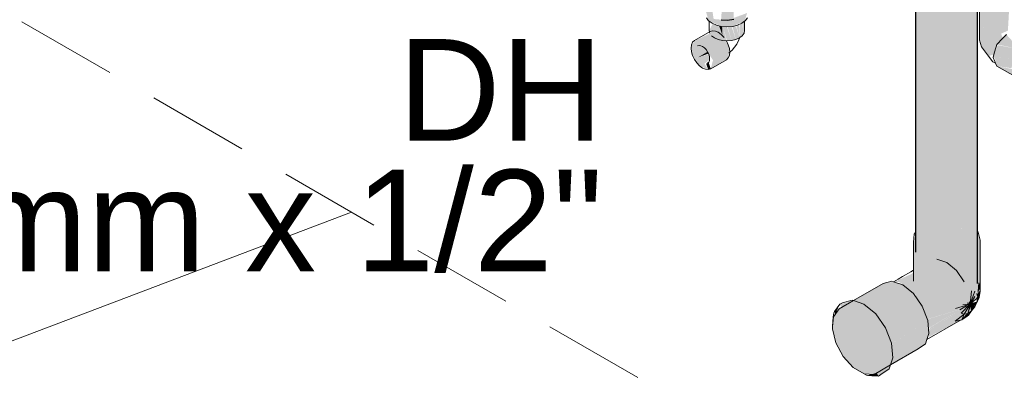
# Model space of a CAD drawing. Header units: millimetres. Extents: x 567 to 934, y -1 to 364.
# Tile 395 of 656: x 755.457 to 757.395, y 11.252 to 11.958. Entities that reach past the tile are written whole.
import ezdxf

# ---------------------------------------------------------------- set-up
doc = ezdxf.new("R2010")
doc.units = ezdxf.units.MM
doc.header["$MEASUREMENT"] = 0
doc.linetypes.add('JIS_02_2.0', pattern=[0.3, 0.2, -0.1])
doc.linetypes.add('NULL', pattern=[0])
for name, color, linetype, lineweight in [('AF-Condutos', 140, 'Continuous', 25), ('AF-Curva de transposição', 152, 'Continuous', 18), ('AF-Peça de utilização', 152, 'Continuous', 18), ('DI-Área do detalhe', 10, 'JIS_02_2.0', 0), ('Textos', 7, 'Continuous', 9)]:
    doc.layers.add(name, color=color, linetype=linetype, lineweight=lineweight)
doc.layers.add('ARQ FINA', color=8, linetype='Continuous')
doc.styles.add('Arial', font='arial.ttf')

msp = doc.modelspace()

# ---------------------------------------------------------------- hatches: boundary and pattern name
at = {"layer": 'AF-Condutos', "linetype": 'Continuous'}
for points in [[(757.3399, 11.5429), (757.3399, 11.5527), (757.3345, 12.045), (757.3294, 12.7724), (757.3096, 12.763), (757.3096, 12.045), (757.3092, 12.7629), (757.286, 12.7589), (757.285, 12.8295), (757.2729, 12.1411), (757.2602, 12.7595), (757.2642, 12.045), (757.26, 12.7596), (757.262, 12.045), (757.2599, 12.7596), (757.2608, 12.045), (757.2598, 12.7596), (757.2588, 12.7599), (757.2523, 12.045), (757.2581, 11.9802), (757.2598, 11.997), (757.2616, 11.4966), (757.2818, 11.4913), (757.3008, 11.4643), (757.2983, 11.4889), (757.3103, 11.4581), (757.3119, 11.5677), (757.3243, 11.431), (757.3265, 11.4279), (757.3267, 11.5546), (757.327, 11.4272), (757.3293, 11.4094), (757.3409, 11.4348), (757.341, 11.5419), (757.3409, 11.9802), (757.3409, 12.7835), (757.3406, 12.7831), (757.3403, 12.045), (757.3405, 12.7829), (757.3403, 12.7827), (757.3345, 12.045)], [(757.2208, 11.5002), (757.2573, 11.4881), (757.2616, 11.4966), (757.2599, 11.9802), (757.2583, 11.9802), (757.2523, 12.045), (757.2588, 12.7599), (757.2481, 12.045), (757.2389, 12.7655), (757.2435, 12.045), (757.2386, 12.7657), (757.2377, 12.766), (757.2307, 12.045), (757.2247, 12.7732), (757.2206, 12.7762), (757.2206, 11.5659)], [(757.3412, 11.5418), (757.3414, 11.9802), (757.3409, 11.4348), (757.3422, 11.4386), (757.3422, 12.7853), (757.341, 12.7836), (757.3409, 12.045), (757.341, 11.5487)], [(756.8499, 12.127), (756.8378, 11.9576), (756.8503, 11.9564), (756.8503, 12.1271)], [(756.8622, 12.1284), (756.8503, 11.9564), (756.8626, 11.9583), (756.8626, 12.1285)], [(756.8621, 12.128), (756.8503, 12.1271), (756.8503, 11.9564)], [(757.3243, 11.431), (757.3119, 11.5677), (757.3106, 11.4701)], [(757.3267, 11.5546), (757.3265, 11.4279), (757.327, 11.4272)]]:
    msp.add_hatch(color=151, dxfattribs=at).paths.add_polyline_path(points)
at = {"layer": 'AF-Curva de transposição', "linetype": 'Continuous'}
for points in [[(757.1573, 11.9956), (757.1964, 11.9816), (757.2135, 11.9802), (757.3455, 11.9802), (757.3559, 12.0122), (757.3559, 11.936), (757.3462, 11.917), (757.3502, 11.9039), (757.364, 11.8859), (757.3749, 11.8895), (757.38, 11.9064), (757.3924, 11.9212), (757.3889, 11.9301), (757.4023, 11.936), (757.4064, 12.0081), (757.3888, 12.0309), (757.3626, 12.0436), (757.3422, 12.0448), (757.3422, 11.9936), (757.2206, 11.9929), (757.2206, 12.0394), (757.205, 12.0338), (757.2078, 12.0448), (757.1802, 12.0506), (757.1995, 12.0562), (757.1825, 12.0542), (757.1546, 12.0789), (757.1395, 12.0719), (757.1261, 12.0559), (757.1189, 12.0363), (757.12, 12.0245), (757.1301, 12.0117)], [(757.3469, 11.9984), (757.3559, 11.936), (757.3559, 12.0122)], [(757.3467, 11.98), (757.3462, 11.917), (757.3559, 11.936), (757.3496, 11.9795)], [(757.3995, 11.9281), (757.3807, 11.9089), (757.4256, 11.8993)], [(757.3732, 11.8831), (757.4138, 11.8814), (757.4256, 11.8993), (757.3823, 11.9075)], [(757.3807, 11.8662), (757.4094, 11.8621), (757.4138, 11.8814), (757.3763, 11.8829)], [(757.4165, 11.8455), (757.4101, 11.8606), (757.3807, 11.8662)]]:
    msp.add_hatch(color=161, dxfattribs=at).paths.add_polyline_path(points)
at = {"layer": 'AF-Peça de utilização', "linetype": 'Continuous'}
for points in [[(756.8182, 11.9897), (756.8077, 11.9744), (756.8133, 11.9556), (756.8386, 11.9444), (756.8601, 11.9444), (756.8841, 11.9547), (756.889, 11.9707), (756.8503, 11.9564), (756.8232, 11.9589)], [(756.8146, 11.9365), (756.8248, 11.9219), (756.8482, 11.9161), (756.8415, 11.9442), (756.8403, 11.9276), (756.8339, 11.9448), (756.8214, 11.95)], [(756.8403, 11.9276), (756.8403, 11.944), (756.8337, 11.9456)], [(756.8493, 11.9436), (756.8415, 11.9442), (756.8493, 11.916), (756.8584, 11.9167)], [(756.8584, 11.9443), (756.8505, 11.9437), (756.8584, 11.9167), (756.8667, 11.9187)], [(756.8667, 11.9449), (756.8601, 11.9444), (756.8667, 11.9187)], [(756.8667, 11.946), (756.8667, 11.9187), (756.8739, 11.9219)], [(756.8739, 11.9477), (756.8678, 11.9462), (756.8739, 11.9219)], [(756.8795, 11.926), (756.8749, 11.9489), (756.8739, 11.9219)], [(756.8795, 11.9509), (756.8749, 11.9489), (756.8795, 11.926)], [(756.8829, 11.9538), (756.8802, 11.9517), (756.8795, 11.926), (756.8829, 11.9309)], [(756.8112, 11.8944), (756.8219, 11.8778), (756.8174, 11.861), (756.852, 11.8822), (756.8543, 11.9007), (756.8437, 11.9228), (756.8265, 11.9353), (756.79, 11.918), (756.7795, 11.9082), (756.7817, 11.887), (756.7955, 11.8668), (756.8127, 11.8595), (756.805, 11.8711), (756.8151, 11.8786), (756.8134, 11.8898), (756.7915, 11.883)], [(756.7915, 11.883), (756.8129, 11.8909), (756.8112, 11.8944)], [(756.8134, 11.8735), (756.8083, 11.8708), (756.8127, 11.8595), (756.8174, 11.861)], [(757.3478, 11.4264), (757.3478, 11.524), (757.3435, 11.5397), (757.2818, 11.526), (757.2206, 11.5355), (757.2164, 11.52), (757.2164, 11.4742), (757.2183, 11.4362), (757.2206, 11.4669), (757.2206, 11.4289), (757.2258, 11.4122), (757.2456, 11.3983), (757.2714, 11.3919), (757.2986, 11.3928), (757.303, 11.4072), (757.3267, 11.3987), (757.3407, 11.4342), (757.3413, 11.4212)], [(757.3094, 11.3665), (757.3218, 11.3753), (757.3283, 11.3935), (757.3001, 11.4326), (757.3165, 11.4421), (757.3008, 11.4643), (757.2818, 11.48), (757.2627, 11.4863), (757.2206, 11.464), (757.2125, 11.4573), (757.1782, 11.4416), (757.1885, 11.4414), (757.2192, 11.4181), (757.2436, 11.3685), (757.321, 11.3913), (757.2463, 11.3462), (757.2474, 11.3337)], [(757.0648, 11.3221), (757.078, 11.2951), (757.0977, 11.2735), (757.1194, 11.2611), (757.1391, 11.2598), (757.2257, 11.3098), (757.2402, 11.32), (757.2468, 11.3399), (757.2446, 11.366), (757.1734, 11.3201), (757.1721, 11.3241), (757.2446, 11.366), (757.163, 11.3475), (757.1614, 11.3516), (757.2338, 11.3938), (757.2163, 11.4186), (757.1952, 11.436), (757.1773, 11.4419), (757.1565, 11.4384), (757.0699, 11.3884), (757.0591, 11.3731), (757.0572, 11.3535)], [(757.3407, 11.409), (757.3407, 11.4342), (757.3292, 11.4037)], [(757.345, 11.4399), (757.3437, 11.4226), (757.3474, 11.4284)], [(757.325, 11.3765), (757.3305, 11.3846), (757.3283, 11.3935), (757.3407, 11.4087), (757.3369, 11.4233), (757.3305, 11.4239), (757.3273, 11.405), (757.3075, 11.3866), (757.3105, 11.3805), (757.2983, 11.3643), (757.312, 11.3684)], [(757.0625, 11.3778), (757.0713, 11.3977), (757.0612, 11.3834)], [(757.1758, 11.2923), (757.1733, 11.321), (757.1614, 11.3516), (757.1422, 11.3789), (757.1189, 11.398), (757.0983, 11.4048), (757.0713, 11.3977), (757.1137, 11.329), (757.1473, 11.2562), (757.1684, 11.2704), (757.1758, 11.2923), (757.1706, 11.2893)], [(757.3413, 11.4021), (757.3285, 11.399), (757.3305, 11.3846)], [(757.1642, 11.3477), (757.2446, 11.366), (757.2338, 11.3938), (757.1613, 11.352)], [(757.3097, 11.3879), (757.2444, 11.3684), (757.2459, 11.3506)], [(757.2498, 11.3525), (757.2463, 11.3463), (757.321, 11.3913), (757.3097, 11.3879)], [(757.1736, 11.3203), (757.2446, 11.366), (757.173, 11.3247)], [(757.3092, 11.3664), (757.2435, 11.33), (757.2429, 11.3281)], [(757.1256, 11.2576), (757.1473, 11.2562), (757.1443, 11.2628)]]:
    msp.add_hatch(color=161, dxfattribs=at).paths.add_polyline_path(points)

# ---------------------------------------------------------------- linework, layer by layer
at = {"layer": 'AF-Condutos'}
for p, q in [((757.2206, 11.9802), (757.2206, 11.5659)), ((757.3422, 11.5443), (757.3422, 11.9802)), ((756.8378, 11.9576), (756.8503, 11.9564)), ((756.8503, 11.9564), (756.8626, 11.9583)), ((757.2206, 11.5659), (757.2206, 11.539)), ((757.2206, 11.539), (757.2206, 11.5303)), ((757.3422, 11.5408), (757.3422, 11.5443)), ((757.3422, 11.4386), (757.3422, 11.5408)), ((757.2206, 11.5303), (757.2206, 11.5003))]:
    msp.add_line(p, q, dxfattribs=at)
at = {"layer": 'AF-Curva de transposição'}
for p, q in [((757.3467, 11.98), (757.3462, 11.917)), ((757.3916, 11.9204), (757.3807, 11.9089)), ((757.3992, 11.9284), (757.3916, 11.9204)), ((757.3462, 11.917), (757.3502, 11.9039)), ((757.3502, 11.9039), (757.364, 11.8859)), ((757.3792, 11.9039), (757.3755, 11.8915)), ((757.3807, 11.9089), (757.3792, 11.9039)), ((757.364, 11.8859), (757.3725, 11.8748)), ((757.3755, 11.8915), (757.373, 11.8831)), ((757.373, 11.8831), (757.3764, 11.8756)), ((757.3725, 11.8748), (757.3781, 11.8719)), ((757.3764, 11.8756), (757.3771, 11.8741)), ((757.3771, 11.8741), (757.3781, 11.8719)), ((757.3781, 11.8719), (757.3807, 11.8662)), ((757.3807, 11.8662), (757.4165, 11.8455))]:
    msp.add_line(p, q, dxfattribs=at)
at = {"layer": 'AF-Peça de utilização'}
for p, q in [((756.8091, 11.9614), (756.8133, 11.9556)), ((756.8854, 11.9556), (756.8896, 11.9614)), ((756.8133, 11.9556), (756.8146, 11.9547)), ((756.8146, 11.9547), (756.8199, 11.9506)), ((756.8146, 11.9547), (756.8146, 11.9365)), ((756.8199, 11.9506), (756.8285, 11.9468)), ((756.8285, 11.9468), (756.8386, 11.9444)), ((756.8386, 11.9444), (756.8493, 11.9436)), ((756.8493, 11.9436), (756.8601, 11.9444)), ((756.8601, 11.9444), (756.8702, 11.9468)), ((756.8702, 11.9468), (756.8788, 11.9506)), ((756.8788, 11.9506), (756.8841, 11.9547)), ((756.8841, 11.9547), (756.8854, 11.9556)), ((756.8841, 11.9361), (756.8841, 11.9547)), ((756.8117, 11.9317), (756.7853, 11.9165)), ((756.8141, 11.9331), (756.8117, 11.9317)), ((756.8146, 11.9334), (756.8141, 11.9331)), ((756.8146, 11.9365), (756.8146, 11.9361)), ((756.8146, 11.9361), (756.815, 11.934)), ((756.8151, 11.9337), (756.8146, 11.9334)), ((756.815, 11.934), (756.8151, 11.9337)), ((756.8151, 11.9337), (756.8157, 11.9309)), ((756.821, 11.9359), (756.8163, 11.9344)), ((756.8192, 11.926), (756.8248, 11.9219)), ((756.8265, 11.9353), (756.821, 11.9359)), ((756.8248, 11.9219), (756.832, 11.9187)), ((756.8323, 11.9328), (756.8265, 11.9353)), ((756.832, 11.9187), (756.8403, 11.9167)), ((756.8382, 11.9285), (756.8323, 11.9328)), ((756.8437, 11.9228), (756.8382, 11.9285)), ((756.8584, 11.9167), (756.8667, 11.9187)), ((756.8667, 11.9187), (756.8739, 11.9219)), ((756.8685, 11.9097), (756.8726, 11.9181)), ((756.8726, 11.9181), (756.8747, 11.9224)), ((756.8739, 11.9219), (756.8747, 11.9224)), ((756.8747, 11.9224), (756.8795, 11.926)), ((756.8795, 11.926), (756.8829, 11.9309)), ((756.8829, 11.9309), (756.8841, 11.9361)), ((756.7795, 11.9082), (756.7787, 11.9018)), ((756.7787, 11.9018), (756.7795, 11.8946)), ((756.7817, 11.9132), (756.7795, 11.9082)), ((756.7853, 11.9165), (756.7817, 11.9132)), ((756.7915, 11.9058), (756.7944, 11.9067)), ((756.7944, 11.9067), (756.7978, 11.9064)), ((756.7978, 11.9064), (756.8014, 11.9048)), ((756.8014, 11.9048), (756.805, 11.9022)), ((756.805, 11.9022), (756.8083, 11.8987)), ((756.8083, 11.8987), (756.8112, 11.8944)), ((756.8403, 11.9167), (756.8482, 11.9161)), ((756.8482, 11.9161), (756.8493, 11.916)), ((756.8484, 11.9159), (756.8482, 11.9161)), ((756.852, 11.9084), (756.8484, 11.9159)), ((756.8493, 11.916), (756.8584, 11.9167)), ((756.8543, 11.9007), (756.852, 11.9084)), ((756.855, 11.8935), (756.8543, 11.9007)), ((756.8595, 11.8978), (756.8685, 11.9097)), ((756.7795, 11.8946), (756.7817, 11.887)), ((756.7817, 11.887), (756.7853, 11.8795)), ((756.7853, 11.8795), (756.79, 11.8726)), ((756.8112, 11.8944), (756.8134, 11.8898)), ((756.8134, 11.8898), (756.8148, 11.8851)), ((756.8148, 11.8851), (756.8153, 11.8807)), ((756.8153, 11.8807), (756.8148, 11.8768)), ((756.8484, 11.8788), (756.852, 11.8822)), ((756.852, 11.8822), (756.8543, 11.8872)), ((756.8529, 11.8914), (756.855, 11.8935)), ((756.8543, 11.8872), (756.855, 11.8935)), ((756.855, 11.8935), (756.8595, 11.8978)), ((756.79, 11.8726), (756.7955, 11.8668)), ((756.7955, 11.8668), (756.8014, 11.8625)), ((756.8014, 11.8625), (756.8072, 11.86)), ((756.8072, 11.86), (756.8127, 11.8595)), ((756.8134, 11.8737), (756.8112, 11.8717)), ((756.8127, 11.8595), (756.8174, 11.861)), ((756.8148, 11.8768), (756.8134, 11.8737)), ((756.8174, 11.861), (756.8484, 11.8788)), ((757.2179, 11.5359), (757.2164, 11.52)), ((757.2206, 11.539), (757.2179, 11.5359)), ((757.3435, 11.5397), (757.3422, 11.5408)), ((757.3478, 11.524), (757.3435, 11.5397)), ((757.2164, 11.52), (757.2164, 11.5017)), ((757.3478, 11.4926), (757.3478, 11.524)), ((757.2164, 11.5017), (757.2164, 11.4742)), ((757.3478, 11.4761), (757.3478, 11.4926)), ((757.2164, 11.4742), (757.2164, 11.4645)), ((757.2818, 11.48), (757.2627, 11.4863)), ((757.3008, 11.4643), (757.2818, 11.48)), ((757.3478, 11.4411), (757.3478, 11.4761)), ((757.2113, 11.4616), (757.195, 11.4522)), ((757.2164, 11.4645), (757.2113, 11.4616)), ((757.2164, 11.4645), (757.2164, 11.443)), ((757.3165, 11.4421), (757.3008, 11.4643)), ((757.1565, 11.4384), (757.0983, 11.4048)), ((757.174, 11.443), (757.1565, 11.4384)), ((757.1773, 11.4419), (757.174, 11.443)), ((757.1865, 11.4472), (757.1773, 11.4419)), ((757.1952, 11.436), (757.1773, 11.4419)), ((757.195, 11.4522), (757.1865, 11.4472)), ((757.2163, 11.4186), (757.1952, 11.436)), ((757.345, 11.4399), (757.3437, 11.4226)), ((757.3474, 11.4284), (757.345, 11.4399)), ((757.3478, 11.429), (757.3478, 11.4411)), ((757.2338, 11.3938), (757.2163, 11.4186)), ((757.3305, 11.4239), (757.3289, 11.4035)), ((757.3369, 11.4233), (757.3307, 11.4053)), ((757.3413, 11.4189), (757.3426, 11.4127)), ((757.3467, 11.4216), (757.3425, 11.4063)), ((757.3429, 11.4114), (757.3455, 11.419)), ((757.3437, 11.4226), (757.343, 11.4137)), ((757.3434, 11.4144), (757.3455, 11.419)), ((757.3454, 11.4109), (757.3474, 11.4232)), ((757.3455, 11.419), (757.3467, 11.4216)), ((757.3467, 11.4216), (757.3474, 11.4232)), ((757.3474, 11.4232), (757.3478, 11.424)), ((757.3478, 11.4264), (757.3478, 11.429)), ((757.3478, 11.4257), (757.3478, 11.4264)), ((757.3479, 11.426), (757.3478, 11.4264)), ((757.3478, 11.4257), (757.3479, 11.426)), ((757.3479, 11.426), (757.3478, 11.4257)), ((757.3478, 11.4254), (757.3479, 11.426)), ((757.3478, 11.4257), (757.3478, 11.4257)), ((757.3478, 11.4254), (757.3478, 11.4257)), ((757.3478, 11.424), (757.3478, 11.4254)), ((757.0713, 11.3977), (757.0612, 11.3834)), ((757.0983, 11.4048), (757.0699, 11.3884)), ((757.0765, 11.4007), (757.0713, 11.3977)), ((757.0957, 11.4057), (757.0765, 11.4007)), ((757.0983, 11.4048), (757.0957, 11.4057)), ((757.1189, 11.398), (757.0983, 11.4048)), ((757.1422, 11.3789), (757.1189, 11.398)), ((757.2989, 11.3891), (757.3234, 11.3963)), ((757.3105, 11.3805), (757.3278, 11.3983)), ((757.3134, 11.3963), (757.3267, 11.3987)), ((757.316, 11.378), (757.3279, 11.3979)), ((757.323, 11.4008), (757.3276, 11.3993)), ((757.3231, 11.3794), (757.328, 11.397)), ((757.3234, 11.3963), (757.3267, 11.3987)), ((757.3245, 11.3967), (757.3249, 11.3969)), ((757.3249, 11.3969), (757.3278, 11.3986)), ((757.3259, 11.4021), (757.3277, 11.4)), ((757.3267, 11.3987), (757.3278, 11.3989)), ((757.3274, 11.4034), (757.3275, 11.4029)), ((757.3275, 11.4029), (757.3278, 11.402)), ((757.3276, 11.3993), (757.3278, 11.3992)), ((757.3277, 11.4), (757.328, 11.3996)), ((757.3278, 11.402), (757.3283, 11.3998)), ((757.3278, 11.3992), (757.3285, 11.399)), ((757.3278, 11.3989), (757.3285, 11.399)), ((757.3278, 11.3986), (757.3285, 11.399)), ((757.3278, 11.3983), (757.3285, 11.399)), ((757.3279, 11.3979), (757.3285, 11.399)), ((757.328, 11.3996), (757.3285, 11.399)), ((757.328, 11.397), (757.3285, 11.399)), ((757.3283, 11.3935), (757.328, 11.397)), ((757.3283, 11.3998), (757.3285, 11.399)), ((757.3285, 11.399), (757.3351, 11.4047)), ((757.3413, 11.4021), (757.3285, 11.399)), ((757.3297, 11.4008), (757.3285, 11.399)), ((757.329, 11.4003), (757.3285, 11.399)), ((757.3286, 11.4), (757.3285, 11.399)), ((757.3369, 11.3926), (757.3285, 11.399)), ((757.329, 11.3956), (757.3285, 11.399)), ((757.3289, 11.4032), (757.3286, 11.4)), ((757.3289, 11.4035), (757.3289, 11.4032)), ((757.3307, 11.4053), (757.329, 11.4003)), ((757.3305, 11.3846), (757.329, 11.3956)), ((757.3375, 11.413), (757.3297, 11.4008)), ((757.3297, 11.4008), (757.3351, 11.4047)), ((757.3351, 11.4047), (757.3407, 11.4087)), ((757.3369, 11.3926), (757.3413, 11.4021)), ((757.3402, 11.4091), (757.3413, 11.4101)), ((757.3407, 11.4087), (757.3413, 11.4101)), ((757.3429, 11.4114), (757.3413, 11.4021)), ((757.3413, 11.4101), (757.3422, 11.4108)), ((757.3425, 11.4063), (757.3413, 11.4021)), ((757.3413, 11.4021), (757.3423, 11.4038)), ((757.3422, 11.4108), (757.3429, 11.4114)), ((757.3423, 11.4038), (757.345, 11.4088)), ((757.3426, 11.4127), (757.3429, 11.4114)), ((757.343, 11.4137), (757.3429, 11.4114)), ((757.345, 11.4088), (757.3454, 11.4109)), ((757.0594, 11.3808), (757.0586, 11.3723)), ((757.0699, 11.3884), (757.0591, 11.3731)), ((757.0612, 11.3834), (757.0594, 11.3808)), ((757.1614, 11.3516), (757.1422, 11.3789)), ((757.2446, 11.366), (757.2338, 11.3938)), ((757.316, 11.378), (757.2983, 11.3643)), ((757.3075, 11.3866), (757.3207, 11.3944)), ((757.316, 11.378), (757.3105, 11.3805)), ((757.312, 11.3684), (757.316, 11.378)), ((757.3231, 11.3794), (757.3142, 11.3699)), ((757.3142, 11.3699), (757.3223, 11.3756)), ((757.3231, 11.3794), (757.316, 11.378)), ((757.3218, 11.3742), (757.325, 11.3765)), ((757.3223, 11.3756), (757.3234, 11.379)), ((757.3237, 11.3798), (757.3231, 11.3794)), ((757.3234, 11.379), (757.3231, 11.3794)), ((757.3245, 11.3772), (757.3234, 11.379)), ((757.3305, 11.3846), (757.3237, 11.3798)), ((757.325, 11.3765), (757.3245, 11.3772)), ((757.325, 11.3765), (757.3305, 11.3846)), ((757.3255, 11.3853), (757.3283, 11.3935)), ((757.3305, 11.3846), (757.3369, 11.3926)), ((757.0586, 11.3723), (757.0569, 11.3549)), ((757.0591, 11.3731), (757.0572, 11.3535)), ((757.2429, 11.3281), (757.3092, 11.3664)), ((757.2468, 11.3399), (757.2446, 11.366)), ((757.2983, 11.3643), (757.3092, 11.3665)), ((757.3092, 11.3665), (757.3094, 11.3665)), ((757.3094, 11.3665), (757.3114, 11.3669)), ((757.3114, 11.3669), (757.3218, 11.3742)), ((757.3142, 11.3699), (757.3114, 11.3669)), ((757.3114, 11.3669), (757.312, 11.3684)), ((757.312, 11.3684), (757.3142, 11.3699)), ((757.0569, 11.3549), (757.0572, 11.3535)), ((757.0572, 11.3535), (757.0569, 11.3496)), ((757.0569, 11.3496), (757.0635, 11.322)), ((757.1733, 11.321), (757.1614, 11.3516)), ((757.2429, 11.3281), (757.2468, 11.3399)), ((757.0635, 11.322), (757.078, 11.2951)), ((757.1758, 11.2923), (757.1733, 11.321)), ((757.2257, 11.3098), (757.2402, 11.32)), ((757.2402, 11.32), (757.2429, 11.3281)), ((757.1711, 11.2783), (757.2257, 11.3098)), ((757.078, 11.2951), (757.0977, 11.2735)), ((757.1711, 11.2783), (757.1758, 11.2923)), ((757.0977, 11.2735), (757.1194, 11.2611)), ((757.1194, 11.2611), (757.1391, 11.2598)), ((757.1196, 11.261), (757.1256, 11.2576)), ((757.1391, 11.2598), (757.1711, 11.2783)), ((757.1473, 11.2562), (757.1525, 11.2592)), ((757.1525, 11.2592), (757.1684, 11.2704)), ((757.1684, 11.2704), (757.1711, 11.2783)), ((757.1256, 11.2576), (757.1343, 11.257)), ((757.1343, 11.257), (757.1473, 11.2562))]:
    msp.add_line(p, q, dxfattribs=at)
at = {"layer": 'ARQ FINA', "lineweight": 5}
msp.add_line((756.1104, 11.5788), (748.8012, 8.8095), dxfattribs=at)
msp.add_line((756.1104, 11.5788), (748.8012, 8.8095), dxfattribs=at)
at = {"layer": 'DI-Área do detalhe'}
msp.add_lwpolyline([(748.3693, 9.0589), (754.4221, 12.5535), (764.129, 6.9493), (758.0761, 3.4546), (748.3693, 9.0589)], dxfattribs=at)

# ---------------------------------------------------------------- texts
at = {"layer": 'Textos', "linetype": 'NULL', "char_height": 0.2, "attachment_point": 9, "line_spacing_factor": 0.6, "style": 'Arial'}
for s, insert, width in [('DH', (756.6056, 11.7195), 0.807317), ('25 mm x 1/2"', (756.6056, 11.4595), 3.272561)]:
    msp.add_mtext(s, dxfattribs=dict(at, insert=insert, width=width))

doc.saveas('drawing.dxf')
